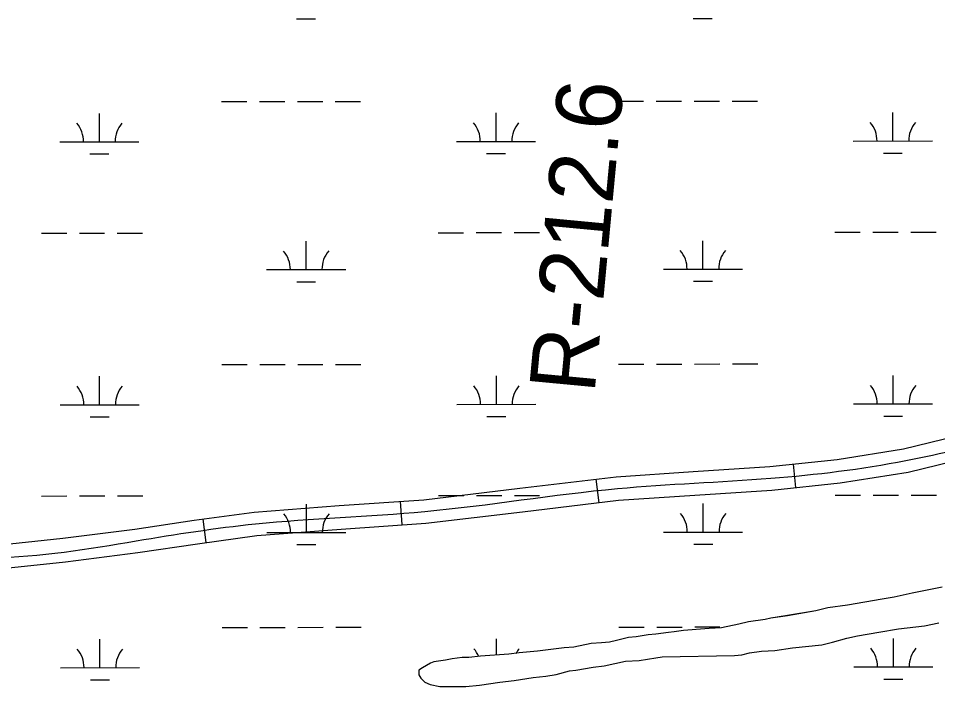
# Model space of a CAD drawing. Extents: x 3297753 to 3335611, y 652252 to 677623.
# Drawn here: x 3331222 to 3332385, y 661841 to 662686 of the extents above; entities that cross this region are included whole.
import ezdxf

# ---------------------------------------------------------------- set-up
doc = ezdxf.new("R2010")
doc.units = 0
for name, color, linetype in [('V-RIVR-RANG-IDEN', 7, 'Continuous'), ('V-ROAD-CNTR', 7, 'Continuous'), ('V-SITE-VEGE', 7, 'Continuous'), ('V-WETL-SWMP', 7, 'Continuous')]:
    doc.layers.add(name, color=color, linetype=linetype)

msp = doc.modelspace()

# ---------------------------------------------------------------- linework, layer by layer
at = {"layer": 'V-ROAD-CNTR'}
for p, q in [((3332201.8, 662122.2), (3332204.9, 662092.4)), ((3331952.3, 662103.1), (3331955.9, 662073.3)), ((3331704.7, 662075.1), (3331706.8, 662045.2)), ((3331454.8, 662052.5), (3331458.9, 662022.8))]:
    msp.add_line(p, q, dxfattribs=at)
for points in [[(3331186.9, 662018.9), (3331277.7, 662028.3), (3331368.8, 662039.9), (3331444.1, 662051), (3331520, 662061.5), (3331627.6, 662069.8), (3331734.4, 662077.1), (3331855.9, 662091.7), (3331978.1, 662106.1), (3332075.5, 662112.9), (3332172.4, 662119.1), (3332257.3, 662128.1), (3332341.4, 662141.3), (3332474.5, 662174), (3332608.3, 662208), (3332747.6, 662236.6), (3332887.8, 662259.6), (3333018, 662275.2), (3333147.9, 662290.6), (3333243.4, 662302.5), (3333338.7, 662314.7), (3333416.4, 662326.6)], [(3331188.8, 661988.9), (3331281.1, 661998.5), (3331372.9, 662010.2), (3331448.3, 662021.3), (3331523.2, 662031.6), (3331629.8, 662039.9), (3331737.3, 662047.3), (3331859.4, 662061.9), (3331980.9, 662076.3), (3332077.5, 662083), (3332174.9, 662089.2), (3332261.2, 662098.3), (3332347.3, 662111.9), (3332481.8, 662144.9), (3332615, 662178.7), (3332753.1, 662207.1), (3332892, 662229.9), (3333021.6, 662245.4), (3333151.5, 662260.9), (3333247.1, 662272.8), (3333342.9, 662284.9), (3333416.4, 662296.3)]]:
    msp.add_lwpolyline(points, dxfattribs=at)
msp.add_spline([(3328023, 662390.8), (3328495.8, 662335.5), (3329060, 662301.1), (3329435.1, 662310.6), (3329616.6, 662316.2), (3329714.4, 662319.3), (3329771.8, 662311.2), (3329825.2, 662280), (3329861.1, 662218.4), (3329893.4, 662173), (3329949.2, 662161), (3330067.7, 662144.1), (3330256.8, 662152.9), (3330465.5, 662159.9), (3330666.4, 662160.9), (3330821.1, 662128.7), (3330941.1, 662044.6), (3331060.4, 662014.3), (3331187.9, 662003.9), (3331370.8, 662025), (3331521.6, 662046.5), (3331735.9, 662062.2), (3331979.5, 662091.2), (3332173.6, 662104.2), (3332344.3, 662126.6), (3332611.7, 662193.4), (3332889.9, 662244.8), (3333149.7, 662275.7), (3333340.8, 662299.8), (3333416.4, 662311.3)], degree=3, dxfattribs=at)
at = {"layer": 'V-SITE-VEGE'}
for p, q in [((3332352.2, 661958.9), (3332329.6, 661953.6)), ((3332390.1, 661966.6), (3332352.2, 661958.9)), ((3332314.3, 661951.2), (3332270.6, 661943.5)), ((3332329.6, 661953.6), (3332314.3, 661951.2)), ((3332230.5, 661936.5), (3332194.8, 661930.3)), ((3332245.8, 661940.3), (3332230.5, 661936.5)), ((3332270.6, 661943.5), (3332245.8, 661940.3)), ((3332145.3, 661922.6), (3332132.9, 661919.5)), ((3332166.4, 661925.7), (3332145.3, 661922.6)), ((3332173.7, 661927.2), (3332166.4, 661925.7)), ((3332194.8, 661930.3), (3332173.7, 661927.2)), ((3332051.2, 661909.9), (3332043.9, 661909.1)), ((3332062.9, 661911.5), (3332051.2, 661909.9)), ((3332095.7, 661914), (3332062.9, 661911.5)), ((3332111, 661914.9), (3332095.7, 661914)), ((3332132.9, 661919.5), (3332111, 661914.9)), ((3332310.3, 661909.6), (3332335.1, 661913.5)), ((3332335.1, 661913.5), (3332367.9, 661917.5)), ((3332367.9, 661917.5), (3332386.1, 661921.3)), ((3331978.4, 661899), (3331969.6, 661896.7)), ((3331993.6, 661902.8), (3331978.4, 661899)), ((3332003.1, 661903.6), (3331993.6, 661902.8)), ((3332018.4, 661906), (3332003.1, 661903.6)), ((3332027.9, 661906.8), (3332018.4, 661906)), ((3332043.9, 661909.1), (3332027.9, 661906.8)), ((3332251.4, 661896.6), (3332269.6, 661901.9)), ((3332269.6, 661901.9), (3332283.4, 661905)), ((3332283.4, 661905), (3332310.3, 661909.6)), ((3331912, 661889.6), (3331878.5, 661885.6)), ((3331924.4, 661890.4), (3331912, 661889.6)), ((3331946.3, 661895), (3331924.4, 661890.4)), ((3331959.4, 661895.9), (3331946.3, 661895)), ((3331969.6, 661896.7), (3331959.4, 661895.9)), ((3332178.5, 661886.4), (3332201.1, 661889.5)), ((3332201.1, 661889.5), (3332238.2, 661893.6)), ((3332238.2, 661893.6), (3332251.4, 661896.6)), ((3331770.6, 661875.8), (3331761.8, 661874.2)), ((3331783, 661877.3), (3331770.6, 661875.8)), ((3331791.7, 661877.4), (3331783, 661877.3)), ((3331806.3, 661879), (3331791.7, 661877.4)), ((3331842, 661881.6), (3331806.3, 661879)), ((3331855.2, 661883.2), (3331842, 661881.6)), ((3331878.5, 661885.6), (3331855.2, 661883.2)), ((3332007.1, 661873.7), (3332028.2, 661876.9)), ((3332028.2, 661876.9), (3332036.2, 661878.4)), ((3332036.2, 661878.4), (3332127.4, 661880)), ((3332127.4, 661880), (3332136.9, 661880.9)), ((3332136.9, 661880.9), (3332146.4, 661883.2)), ((3332146.4, 661883.2), (3332161.7, 661885.5)), ((3332161.7, 661885.5), (3332178.5, 661886.4)), ((3331732.7, 661864.4), (3331728.4, 661861.5)), ((3331742.9, 661870.4), (3331732.7, 661864.4)), ((3331747.2, 661871.9), (3331742.9, 661870.4)), ((3331761.8, 661874.2), (3331747.2, 661871.9)), ((3331926.9, 661861.3), (3331948.8, 661865.1)), ((3331948.8, 661865.1), (3331962.6, 661866.7)), ((3331962.6, 661866.7), (3331989.6, 661872.8)), ((3331989.6, 661872.8), (3332007.1, 661873.7)), ((3331728.4, 661861.5), (3331728.4, 661855.6)), ((3331728.4, 661855.6), (3331730.7, 661851.3)), ((3331848.9, 661848.1), (3331873, 661852)), ((3331873, 661852), (3331889, 661853.6)), ((3331889, 661853.6), (3331902.1, 661855.9)), ((3331902.1, 661855.9), (3331918.9, 661860.4)), ((3331918.9, 661860.4), (3331926.9, 661861.3)), ((3331730.7, 661851.3), (3331735.8, 661846.2)), ((3331735.8, 661846.2), (3331742.4, 661843.4)), ((3331742.4, 661843.4), (3331754.9, 661840.6)), ((3331754.9, 661840.6), (3331787.7, 661840.9)), ((3331787.7, 661840.9), (3331805.2, 661842.5)), ((3331805.2, 661842.5), (3331830.7, 661846.4)), ((3331830.7, 661846.4), (3331848.9, 661848.1))]:
    msp.add_line(p, q, dxfattribs=at)
at = {"layer": 'V-WETL-SWMP'}
for p, q in [((3331573.4, 662685.5), (3331597.4, 662685.6)), ((3332075.3, 662686), (3332099.3, 662686.1)), ((3331478.6, 662580.8), (3331510.6, 662580.8)), ((3331526.6, 662580.8), (3331558.6, 662580.9)), ((3331574.6, 662580.9), (3331606.6, 662580.9)), ((3331622.6, 662580.9), (3331654.6, 662581)), ((3331980.5, 662581.3), (3332012.5, 662581.3)), ((3332028.5, 662581.4), (3332060.5, 662581.4)), ((3332076.5, 662581.4), (3332108.5, 662581.4)), ((3332124.5, 662581.5), (3332156.5, 662581.5)), ((3331324.1, 662529.9), (3331324.1, 662565.9)), ((3331826, 662530.4), (3331826, 662566.4)), ((3332327.9, 662530.9), (3332327.9, 662566.9)), ((3331274.1, 662529.8), (3331374.1, 662530)), ((3331776, 662530.4), (3331876, 662530.5)), ((3332277.9, 662530.9), (3332377.9, 662531)), ((3331312.1, 662514.5), (3331336.1, 662514.5)), ((3331814, 662515), (3331838, 662515)), ((3332315.9, 662515.5), (3332339.9, 662515.5)), ((3331250.8, 662414.4), (3331282.8, 662414.4)), ((3331298.8, 662414.4), (3331330.8, 662414.5)), ((3331346.8, 662414.5), (3331378.8, 662414.5)), ((3331752.7, 662414.9), (3331784.7, 662414.9)), ((3331800.7, 662415), (3331832.7, 662415)), ((3331848.7, 662415), (3331880.7, 662415)), ((3332254.6, 662415.4), (3332286.6, 662415.4)), ((3332302.6, 662415.5), (3332334.6, 662415.5)), ((3332350.6, 662415.5), (3332382.6, 662415.5)), ((3331585.7, 662368.3), (3331585.7, 662404.3)), ((3332087.6, 662368.8), (3332087.6, 662404.8)), ((3331535.7, 662368.3), (3331635.7, 662368.4)), ((3332037.6, 662368.8), (3332137.6, 662368.9)), ((3331573.7, 662352.9), (3331597.7, 662352.9)), ((3332075.6, 662353.4), (3332099.6, 662353.4)), ((3331479, 662248.1), (3331511, 662248.2)), ((3331527, 662248.2), (3331559, 662248.2)), ((3331575, 662248.2), (3331607, 662248.3)), ((3331623, 662248.3), (3331655, 662248.3)), ((3331980.9, 662248.6), (3332012.9, 662248.7)), ((3332028.9, 662248.7), (3332060.9, 662248.7)), ((3332076.9, 662248.7), (3332108.9, 662248.8)), ((3332124.9, 662248.8), (3332156.9, 662248.8)), ((3331324.4, 662197.2), (3331324.4, 662233.2)), ((3331826.3, 662197.7), (3331826.3, 662233.7)), ((3332328.2, 662198.2), (3332328.2, 662234.2)), ((3331274.4, 662197.2), (3331374.4, 662197.3)), ((3331776.3, 662197.7), (3331876.3, 662197.8)), ((3332278.2, 662198.2), (3332378.2, 662198.3)), ((3331312.4, 662181.8), (3331336.4, 662181.8)), ((3331814.4, 662182.3), (3331838.4, 662182.3)), ((3332316.3, 662182.8), (3332340.3, 662182.8)), ((3331251.1, 662081.7), (3331283.1, 662081.8)), ((3331299.1, 662081.8), (3331331.1, 662081.8)), ((3331347.1, 662081.8), (3331379.1, 662081.8)), ((3331753.1, 662082.2), (3331785.1, 662082.3)), ((3331801.1, 662082.3), (3331833.1, 662082.3)), ((3331849.1, 662082.3), (3331881.1, 662082.4)), ((3332255, 662082.7), (3332287, 662082.8)), ((3332303, 662082.8), (3332335, 662082.8)), ((3332351, 662082.8), (3332383, 662082.9)), ((3331586, 662035.6), (3331586, 662071.6)), ((3332087.9, 662036.1), (3332087.9, 662072.1)), ((3331536, 662035.6), (3331636, 662035.7)), ((3332037.9, 662036.1), (3332137.9, 662036.2)), ((3331574, 662020.2), (3331598, 662020.2)), ((3332076, 662020.7), (3332100, 662020.7)), ((3332352.2, 661958.9), (3332329.6, 661953.6)), ((3332390.1, 661966.6), (3332352.2, 661958.9)), ((3332314.3, 661951.2), (3332270.6, 661943.5)), ((3332329.6, 661953.6), (3332314.3, 661951.2)), ((3332230.5, 661936.5), (3332194.8, 661930.4)), ((3332245.8, 661940.3), (3332230.5, 661936.5)), ((3332270.6, 661943.5), (3332245.8, 661940.3)), ((3332145.3, 661922.6), (3332132.9, 661919.5)), ((3332166.4, 661925.7), (3332145.3, 661922.6)), ((3332173.7, 661927.2), (3332166.4, 661925.7)), ((3332194.8, 661930.4), (3332173.7, 661927.2)), ((3331479.3, 661915.5), (3331511.3, 661915.5)), ((3331527.3, 661915.5), (3331559.3, 661915.5)), ((3331575.3, 661915.5), (3331607.3, 661915.6)), ((3331623.3, 661915.6), (3331655.3, 661915.6)), ((3331981.2, 661916), (3332013.2, 661916)), ((3332029.2, 661916), (3332061.2, 661916)), ((3332051.2, 661909.9), (3332043.9, 661909.1)), ((3332062.9, 661911.5), (3332051.2, 661909.9)), ((3332095.7, 661914), (3332062.9, 661911.5)), ((3332077.2, 661916.1), (3332109.2, 661916.1)), ((3332111, 661914.9), (3332095.7, 661914)), ((3332132.9, 661919.5), (3332111, 661914.9)), ((3332310.3, 661909.6), (3332335.1, 661913.5)), ((3332335.1, 661913.5), (3332367.9, 661917.5)), ((3332367.9, 661917.5), (3332386.1, 661921.3)), ((3331324.8, 661864.6), (3331324.7, 661900.6)), ((3331826.7, 661880.5), (3331826.6, 661901.1)), ((3331978.4, 661899), (3331969.6, 661896.7)), ((3331993.6, 661902.8), (3331978.4, 661899)), ((3332003.1, 661903.6), (3331993.6, 661902.8)), ((3332018.4, 661906), (3332003.1, 661903.6)), ((3332027.9, 661906.8), (3332018.4, 661906)), ((3332043.9, 661909.1), (3332027.9, 661906.8)), ((3332251.4, 661896.6), (3332269.6, 661901.9)), ((3332269.6, 661901.9), (3332283.4, 661905)), ((3332283.4, 661905), (3332310.3, 661909.6)), ((3332328.6, 661865.6), (3332328.6, 661901.6)), ((3331912, 661889.6), (3331878.5, 661885.6)), ((3331924.4, 661890.4), (3331912, 661889.6)), ((3331946.3, 661895), (3331924.4, 661890.4)), ((3331959.4, 661895.9), (3331946.3, 661895)), ((3331969.6, 661896.7), (3331959.4, 661895.9)), ((3332178.5, 661886.4), (3332201.1, 661889.5)), ((3332201.1, 661889.5), (3332238.2, 661893.6)), ((3332238.2, 661893.6), (3332251.4, 661896.6)), ((3331770.6, 661875.8), (3331761.8, 661874.2)), ((3331783, 661877.3), (3331770.6, 661875.8)), ((3331791.7, 661877.4), (3331783, 661877.3)), ((3331806.3, 661879), (3331791.7, 661877.4)), ((3331842, 661881.6), (3331806.3, 661879)), ((3331855.2, 661883.2), (3331842, 661881.6)), ((3331878.5, 661885.6), (3331855.2, 661883.2)), ((3332007.1, 661873.7), (3332028.2, 661876.9)), ((3332028.2, 661876.9), (3332036.2, 661878.4)), ((3332036.2, 661878.4), (3332127.4, 661880)), ((3332127.4, 661880), (3332136.9, 661880.9)), ((3332136.9, 661880.9), (3332146.4, 661883.2)), ((3332146.4, 661883.2), (3332161.7, 661885.5)), ((3332161.7, 661885.5), (3332178.5, 661886.4)), ((3331274.8, 661864.5), (3331374.8, 661864.6)), ((3331732.7, 661864.4), (3331728.4, 661861.5)), ((3331742.9, 661870.4), (3331732.7, 661864.4)), ((3331747.2, 661871.9), (3331742.9, 661870.4)), ((3331761.8, 661874.2), (3331747.2, 661871.9)), ((3331926.9, 661861.3), (3331948.8, 661865.1)), ((3331948.8, 661865.1), (3331962.6, 661866.7)), ((3331962.6, 661866.7), (3331989.6, 661872.8)), ((3331989.6, 661872.8), (3332007.1, 661873.7)), ((3332278.6, 661865.5), (3332378.6, 661865.6)), ((3331728.4, 661861.5), (3331728.4, 661855.6)), ((3331728.4, 661855.6), (3331730.7, 661851.3)), ((3331848.9, 661848.1), (3331873, 661852)), ((3331873, 661852), (3331889, 661853.6)), ((3331889, 661853.6), (3331902.1, 661855.9)), ((3331902.1, 661855.9), (3331918.9, 661860.5)), ((3331918.9, 661860.5), (3331926.9, 661861.3)), ((3331312.8, 661849.1), (3331336.8, 661849.1)), ((3331730.7, 661851.3), (3331735.8, 661846.2)), ((3331735.8, 661846.2), (3331742.4, 661843.4)), ((3331742.4, 661843.4), (3331754.9, 661840.6)), ((3331754.9, 661840.6), (3331787.7, 661840.9)), ((3331787.7, 661840.9), (3331805.2, 661842.5)), ((3331805.2, 661842.5), (3331830.7, 661846.4)), ((3331830.7, 661846.4), (3331848.9, 661848.1)), ((3332316.6, 661850.1), (3332340.6, 661850.2))]:
    msp.add_line(p, q, dxfattribs=at)
for centre, start, end in [((3331268.9, 662530.3), 359.2865, 40.8301), ((3331379.3, 662530.4), 139.2865, 180.8301), ((3331770.8, 662530.8), 359.2865, 40.8301), ((3331881.2, 662530.9), 139.2865, 180.8301), ((3332272.7, 662531.3), 359.2865, 40.8301), ((3332383.2, 662531.5), 139.2865, 180.8301), ((3331530.5, 662368.7), 359.2865, 40.8301), ((3331640.9, 662368.8), 139.2865, 180.8301), ((3332032.4, 662369.2), 359.2865, 40.8301), ((3332142.8, 662369.3), 139.2865, 180.8301), ((3331269.2, 662197.6), 359.2865, 40.8301), ((3331379.7, 662197.8), 139.2865, 180.8301), ((3331771.1, 662198.2), 359.2865, 40.8301), ((3331881.6, 662198.3), 139.2865, 180.8301), ((3332273, 662198.7), 359.2865, 40.8301), ((3332383.5, 662198.8), 139.2865, 180.8301), ((3331530.8, 662036), 359.2865, 40.8301), ((3331641.3, 662036.2), 139.2865, 180.8301), ((3332032.7, 662036.6), 359.2865, 40.8301), ((3332143.2, 662036.7), 139.2865, 180.8301), ((3331269.5, 661865), 359.2865, 40.8301), ((3331380, 661865.1), 139.2865, 180.8301), ((3331771.4, 661865.5), 22.1916, 40.8301), ((3331881.9, 661865.6), 139.2865, 150.9985), ((3332273.3, 661866), 359.2865, 40.8301), ((3332383.8, 661866.1), 139.2865, 180.8301)]:
    msp.add_arc(centre, 35.2, start, end, dxfattribs=at)

# ---------------------------------------------------------------- texts
at = {"layer": 'V-RIVR-RANG-IDEN'}
msp.add_text('R-212.6', height=83, rotation=84.6107, dxfattribs=at).set_placement((3331950.4, 662210.4))

doc.saveas('drawing.dxf')
